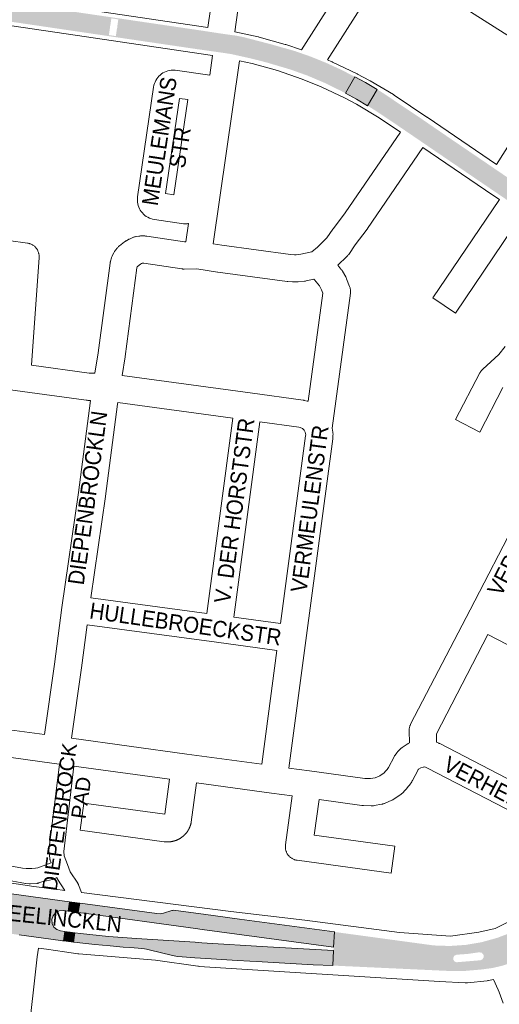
# Paper-space layout 'Layout1' of a CAD drawing. Header units: metres. Extents: x 123097 to 144122, y 392739 to 407589.
# Tile 390 of 510: x 134905 to 135134, y 399103 to 399574. Entities that reach past the tile are written whole.
import ezdxf
from ezdxf.enums import TextEntityAlignment as Align

# ---------------------------------------------------------------- set-up
doc = ezdxf.new("R2010")
doc.units = ezdxf.units.M
doc.header["$MEASUREMENT"] = 0
for name, color, linetype, lineweight in [('gs-anno-wegen algemeen tekst', 7, 'Continuous', 0), ('gs-knt-aanvullende hoofdweg', 7, 'Continuous', 0), ('gs-knt-fietspaden', 7, 'Continuous', 0), ('gs-knt-wegen algemeen', 7, 'Continuous', 0), ('ir-ARC-asfalt-hoofdwegen-te inspecteren', 5, 'Continuous', 0)]:
    doc.layers.add(name, color=color, linetype=linetype, lineweight=lineweight)
doc.styles.add('Style-Arial', font='arial.ttf')

psp = doc.layouts.get("Layout1")

# ---------------------------------------------------------------- hatches: boundary and pattern name
at = {"layer": 'ir-ARC-asfalt-hoofdwegen-te inspecteren', "linetype": 'Continuous', "lineweight": 13}
h = psp.add_hatch(color=5, dxfattribs=at)
h.paths.add_polyline_path([(135060.464, 399538.772), (135058.215, 399539.97), (135050.407, 399543.801), (135042.397, 399547.187), (135034.209, 399550.12), (135023.242, 399553.366), (135019.829, 399554.275), (135018.753, 399554.562), (135014.786, 399555.526), (135006.213, 399557.438), (135005.1, 399557.63), (135002.869, 399557.978), (135001.252, 399558.207), (135000, 399558.385), (134990.136, 399559.783), (134988.86, 399559.964), (134929.771, 399568.683), (134928.586, 399568.858), (134919.937, 399570.134), (134918.734, 399570.311), (134908.321, 399571.848), (134906.834, 399572.067), (134898.754, 399573.26), (134897.296, 399573.475), (134886.548, 399575.061), (134884.81, 399575.317), (134866.687, 399577.991), (134863.17, 399578.51), (134859.869, 399578.894), (134856.552, 399579.084), (134854.891, 399579.102), (134853.705, 399579.06), (134852.442, 399579.015), (134849.93, 399578.935), (134847.416, 399578.722), (134843.519, 399578.258), (134842.05, 399578.029), (134841.579, 399577.956), (134839.519, 399577.563), (134837.472, 399577.106), (134835.387, 399576.57), (134833.956, 399576.145), (134832.798, 399580.506), (134831.642, 399584.873), (134833.674, 399585.575), (134838.118, 399586.726), (134842.628, 399587.581), (134845.014, 399587.91), (134851.082, 399588.371), (134854.474, 399588.397), (134858.92, 399588.18), (134863.343, 399587.678), (134864.297, 399587.537), (134872.378, 399586.434), (134872.904, 399586.351), (134882.505, 399584.849), (134885.4, 399584.422), (134892.706, 399583.344), (134914.957, 399580.059), (134923.41, 399578.812), (134929.799, 399577.87), (134935.827, 399576.981), (134941.575, 399576.134), (134944.145, 399575.755), (134945.638, 399575.535), (134989.188, 399569.113), (134990.973, 399568.849), (134992.183, 399568.671), (134993.152, 399568.522), (134998.086, 399567.761), (135000, 399567.466), (135003.53, 399566.968), (135007.295, 399566.437), (135007.825, 399566.363), (135008.334, 399566.291), (135011.651, 399565.63), (135024.228, 399562.367), (135026.745, 399561.656), (135032.592, 399560.005), (135036.219, 399558.98), (135043.706, 399556.356), (135051.064, 399553.388), (135058.276, 399550.083), (135064.871, 399546.696)])
h.paths.add_polyline_path([(134950.701, 399566.101), (134947.389, 399566.592), (134947.934, 399570.271), (134947.89, 399570.657), (134948.045, 399571.014), (134948.575, 399574.589), (134951.887, 399574.098), (134951.357, 399570.521), (134951.401, 399570.135), (134951.246, 399569.778)], flags=16)
for points in [[(135064.871, 399546.696), (135060.464, 399538.772), (135065.786, 399535.905), (135071.005, 399532.854), (135075.675, 399540.569), (135070.068, 399543.851)], [(134879.895, 399139.749), (134880.488, 399139.683), (134892.12, 399138.167), (134904.487, 399136.469), (134924.273, 399133.752), (134925.195, 399133.687), (134925.675, 399133.628), (134926.394, 399138.032), (134924.291, 399138.365), (134922.532, 399138.992), (134921.13, 399140.226), (134920.285, 399141.892), (134920.118, 399143.752), (134920.695, 399145.623), (134921.951, 399147.123), (134923.691, 399148.02), (134925.643, 399148.171), (134927.97, 399147.857), (134928.608, 399152.305), (134906.646, 399155.287), (134891.582, 399157.332), (134890.992, 399153.153), (134895.595, 399152.503), (134897.257, 399152.117), (134898.697, 399151.202), (134899.751, 399149.861), (134900.301, 399148.246), (134900.284, 399146.54), (134899.574, 399144.723), (134898.231, 399143.31), (134896.453, 399142.507), (134894.504, 399142.436), (134885.539, 399143.582), (134880.408, 399144.177)], [(134933.449, 399151.655), (134931.156, 399151.975), (134930.915, 399152.005), (134928.608, 399152.305), (134927.97, 399147.857), (134930.316, 399147.492), (134930.358, 399147.486), (134932.745, 399147.162)], [(134933.449, 399151.655), (134932.745, 399147.162), (134935.389, 399146.802), (134988.76, 399139.532), (134991.9, 399139.104), (135054.801, 399130.515), (135055.286, 399137.86), (135009.872, 399144.039), (134992.536, 399146.398), (134979.451, 399148.176), (134978.477, 399148.209), (134977.707, 399148.077), (134977.516, 399148.044), (134973.445, 399146.886), (134971.889, 399146.603), (134970.307, 399146.634), (134935.992, 399151.313)], [(134930.521, 399133.006), (134931.178, 399137.397), (134928.798, 399137.724), (134928.746, 399137.731), (134926.394, 399138.032), (134925.675, 399133.628), (134928.09, 399133.332), (134928.154, 399133.324)], [(134930.923, 399132.952), (134933.507, 399132.668), (134940.723, 399131.881), (134947.93, 399131.165), (134952.653, 399130.767), (134954.282, 399130.604), (134959.389, 399130.223), (134961.398, 399130.107), (134962.891, 399129.994), (134964.382, 399129.827), (134965.377, 399129.646), (134966.584, 399129.365), (134977.726, 399126.551), (134980.215, 399126.099), (134982.46, 399125.939), (134988.412, 399125.536), (134991.172, 399125.366), (135008.879, 399124.259), (135020.671, 399123.58), (135045.081, 399122.22), (135054.394, 399121.79), (135054.701, 399129), (135023.221, 399130.71), (134991.764, 399132.708), (134988.565, 399132.911), (134960.537, 399134.692), (134947.128, 399135.668), (134933.757, 399137.075), (134931.178, 399137.397), (134930.521, 399133.006)]]:
    psp.add_hatch(color=5, dxfattribs=at).paths.add_polyline_path(points, flags=0)
h = psp.add_hatch(color=5, dxfattribs=at)
h.paths.add_polyline_path([(135281.386, 399374.4), (135282.539, 399377.626), (135282.92, 399381.031), (135282.508, 399384.432), (135281.326, 399387.647), (135281.002, 399388.253), (135279.143, 399390.81), (135276.815, 399392.947), (135276.564, 399393.126), (135259.866, 399404.522), (135259.28, 399404.922), (135242.026, 399416.689), (135222.24, 399430.184), (135213.239, 399436.316), (135208.66, 399439.435), (135207.434, 399440.27), (135199.655, 399445.494), (135198.744, 399446.125), (135196.741, 399447.512), (135195.776, 399448.252), (135181.89, 399457.713), (135180.841, 399458.294), (135180.4, 399458.59), (135177.959, 399460.262), (135168.745, 399466.615), (135155.073, 399475.923), (135153.819, 399476.777), (135145.845, 399482.206), (135143.377, 399483.886), (135136.135, 399488.817), (135111.402, 399505.655), (135106.033, 399509.31), (135102.075, 399512.017), (135097.316, 399515.26), (135095.378, 399516.58), (135092.106, 399518.809), (135084.583, 399523.934), (135077.069, 399528.986), (135074.057, 399530.952), (135071.005, 399532.854), (135075.675, 399540.569), (135078.438, 399538.871), (135097.355, 399526.197), (135100.998, 399523.683), (135108.145, 399518.788), (135111.336, 399516.597), (135124.512, 399507.649), (135134.393, 399500.926), (135138.544, 399498.101), (135148.345, 399491.432), (135173.644, 399474.175), (135176.173, 399472.46), (135181.926, 399468.575), (135185.221, 399466.339), (135192.057, 399461.685), (135196.762, 399458.482), (135205.75, 399452.363), (135206.277, 399452.004), (135279.451, 399402.2), (135281.37, 399401.103), (135283.431, 399400.305), (135284.766, 399399.967), (135286.127, 399399.753), (135289.337, 399399.754), (135292.472, 399400.448), (135295.383, 399401.801), (135297.934, 399403.75), (135300.005, 399406.203), (135287.2, 399384.331), (135282.507, 399376.316)])
h.paths.add_polyline_path([(135251.173, 399415.272), (135250.608, 399415.395), (135248.931, 399416.525), (135248.63, 399417.207), (135249.061, 399417.815), (135249.804, 399417.757), (135251.457, 399416.636), (135251.777, 399416.154), (135251.659, 399415.587)], flags=16)
h.paths.add_polyline_path([(135154.328, 399481.286), (135153.77, 399481.408), (135152.075, 399482.561), (135151.788, 399483.218), (135152.191, 399483.811), (135152.908, 399483.785), (135154.603, 399482.631), (135154.921, 399482.157), (135154.806, 399481.597)], flags=16)
h.paths.add_polyline_path([(135174.114, 399467.541), (135173.349, 399467.716), (135172.922, 399468.005), (135170.699, 399469.513), (135170.266, 399469.807), (135169.844, 399470.442), (135169.998, 399471.188), (135170.636, 399471.604), (135171.381, 399471.444), (135171.823, 399471.147), (135174.035, 399469.663), (135174.456, 399469.381), (135174.914, 399468.743), (135174.771, 399467.971)], flags=16)
h.paths.add_polyline_path([(135283.621, 399392.93), (135282.303, 399393.834), (135280.31, 399395.2), (135276.898, 399397.539), (135276.819, 399398.145), (135277.173, 399398.644), (135277.771, 399398.77), (135281.131, 399396.454), (135283.127, 399395.079), (135284.389, 399394.209), (135284.53, 399393.612), (135284.215, 399393.086)], flags=16)
h.paths.add_polyline_path([(135252.472, 399416.789), (135249.567, 399418.754), (135250.966, 399420.822), (135253.871, 399418.857)], flags=16)
h.paths.add_polyline_path([(135249.533, 399412.445), (135246.628, 399414.41), (135248.027, 399416.478), (135250.932, 399414.513)], flags=16)
h.paths.add_polyline_path([(135155.567, 399482.763), (135152.637, 399484.676), (135153.972, 399486.721), (135156.902, 399484.808)], flags=16)
h.paths.add_polyline_path([(135152.65, 399478.564), (135149.72, 399480.477), (135151.055, 399482.522), (135153.985, 399480.609)], flags=16)
h = psp.add_hatch(color=5, dxfattribs=at)
h.paths.add_polyline_path([(135111.931, 399119.13), (135054.394, 399121.79), (135054.701, 399129), (135054.801, 399130.515), (135055.286, 399137.86), (135102.621, 399131.42), (135110.307, 399131.16), (135117.98, 399131.68), (135125.56, 399132.975), (135132.97, 399135.032), (135139.012, 399137.335), (135144.835, 399140.145), (135150.398, 399143.441), (135155.659, 399147.2), (135160.581, 399151.393), (135164.831, 399155.64), (135165.937, 399156.716), (135169.151, 399160.304), (135171.976, 399164.206), (135174.38, 399168.38), (135175.055, 399169.672), (135177.914, 399175.148), (135181.111, 399173.585), (135180.563, 399172.525), (135179.575, 399170.657), (135175.671, 399163.29), (135175.685, 399162.591), (135176.15, 399162.07), (135176.844, 399161.978), (135177.429, 399162.36), (135181.301, 399169.771), (135182.268, 399171.618), (135182.84, 399172.709), (135186.084, 399171.273), (135185.436, 399170.03), (135184.356, 399167.977), (135178.991, 399157.75), (135175.217, 399151.411), (135170.82, 399145.487), (135165.847, 399140.038), (135160.348, 399135.12), (135154.379, 399130.785), (135148.002, 399127.075), (135147.135, 399126.602), (135141.609, 399123.883), (135135.804, 399121.827), (135130.705, 399120.621), (135125.512, 399119.927), (135118.041, 399119.28), (135113.269, 399119.163)])
h.paths.add_polyline_path([(135113.51, 399123.37), (135112.57, 399123.787), (135112.008, 399124.648), (135112.003, 399125.676), (135112.556, 399126.543), (135113.491, 399126.97), (135118.991, 399127.38), (135124.452, 399128.151), (135125.609, 399127.912), (135126.408, 399127.043), (135126.549, 399125.87), (135125.978, 399124.836), (135124.911, 399124.33)], flags=16)
h.paths.add_polyline_path([(135143.151, 399130.312), (135142.142, 399130.925), (135141.657, 399132.001), (135141.869, 399133.163), (135142.701, 399134), (135147.601, 399136.42), (135152.272, 399139.262), (135153.407, 399139.472), (135154.456, 399138.99), (135155.036, 399137.992), (135154.935, 399136.842), (135154.191, 399135.96), (135149.371, 399132.97), (135144.33, 399130.38)], flags=16)

# ---------------------------------------------------------------- linework, layer by layer
at = {"layer": 'gs-knt-aanvullende hoofdweg', "color": 7, "linetype": 'Continuous', "flags": 128}
for points in [[(134824.847, 399174.107), (134851.526, 399168.624), (134903.111, 399160.892), (134911.537, 399159.63), (134921.666, 399158.344), (134926.396, 399157.744)], [(134934.222, 399156.751), (135005.679, 399147.684), (135041.009, 399143.455), (135041.089, 399143.445), (135086.303, 399137.534), (135110.641, 399135.931), (135124.189, 399137.769), (135132.033, 399139.483), (135141.502, 399144.264), (135151.618, 399150.192), (135157.554, 399154.624), (135159.75, 399156.993), (135163.708, 399161.895), (135169.466, 399170.699), (135169.549, 399170.823), (135169.675, 399171.002), (135169.764, 399171.122), (135174.584, 399177.485)], [(135131.189, 399115.13), (135128.839, 399114.662), (135128.485, 399114.601), (135128.129, 399114.556), (135118.85, 399113.618), (135118.567, 399113.595), (135118.472, 399113.59), (135118.412, 399113.588), (135118.283, 399113.582), (135118.093, 399113.58), (135117.998, 399113.581), (135117.714, 399113.59), (135105.413, 399114.215), (135105.324, 399114.22), (134990.531, 399121.421), (134990.242, 399121.444), (134989.955, 399121.479), (134969.668, 399124.333), (134933.046, 399127.34), (134932.814, 399127.363), (134932.583, 399127.393), (134926.119, 399128.33), (134917.626, 399129.562), (134913.718, 399130.128)]]:
    psp.add_lwpolyline(points, dxfattribs=at)
at = {"layer": 'gs-knt-fietspaden', "color": 7, "linetype": 'Continuous', "flags": 128}
for points in [[(134919.814, 399170.898), (134919.334, 399172.155), (134919.278, 399172.312), (134919.23, 399172.472), (134919.189, 399172.634), (134919.156, 399172.798), (134919.131, 399172.964), (134918.761, 399175.871), (134918.746, 399176.014), (134918.737, 399176.158), (134918.733, 399176.302), (134918.736, 399176.446), (134918.744, 399176.59), (134918.758, 399176.733), (134923.739, 399218.094)], [(134930.694, 399217.142), (134925.78, 399176.326), (134926.042, 399174.267)], [(134850.353, 399179.099), (134856.826, 399177.657), (134871.106, 399174.777), (134906.113, 399168.413), (134907.905, 399168.244), (134910.56, 399168.19), (134912.285, 399168.325), (134913.384, 399168.562), (134919.814, 399170.898)], [(134926.042, 399174.267), (134927.645, 399170.069), (134928.941, 399166.676), (134932.528, 399161.194), (134932.615, 399161.053), (134932.696, 399160.909), (134932.77, 399160.761), (134932.836, 399160.609), (134932.896, 399160.455), (134934.222, 399156.751)], [(134922.461, 399163.968), (134921.026, 399163.262), (134920.897, 399163.202), (134920.864, 399163.187), (134920.765, 399163.147), (134920.699, 399163.121), (134920.671, 399163.111), (134920.632, 399163.097), (134920.531, 399163.063), (134920.496, 399163.053), (134920.36, 399163.014), (134917.546, 399162.282), (134917.403, 399162.248), (134915.333, 399161.801), (134913.873, 399161.271), (134913.699, 399161.213), (134913.521, 399161.163), (134913.341, 399161.124), (134913.16, 399161.094), (134912.977, 399161.073), (134909.949, 399160.812), (134909.777, 399160.801), (134909.604, 399160.799), (134909.431, 399160.806), (134909.259, 399160.821), (134907.745, 399160.99), (134907.507, 399161.025), (134905.005, 399161.48), (134869.817, 399167.877)], [(134926.396, 399157.744), (134922.86, 399163.149), (134922.78, 399163.277), (134922.706, 399163.408), (134922.637, 399163.542), (134922.575, 399163.679), (134922.518, 399163.818), (134922.461, 399163.968)]]:
    psp.add_lwpolyline(points, dxfattribs=at)
at = {"layer": 'gs-knt-wegen algemeen', "color": 7, "linetype": 'Continuous', "flags": 128}
for points in [[(134994.682, 399570.271), (134997.118, 399586.829), (135008.783, 399666.086), (134956.827, 399673.658), (134955.864, 399673.526), (134954.77, 399673.038), (134954.748, 399673.022), (134953.951, 399672.125), (134953.445, 399671.063), (134953.315, 399670.495), (134949.017, 399641.558), (134939.637, 399578.406)], [(135039.403, 399559.487), (135074.501, 399614.641), (135091.504, 399641.36)], [(135081.991, 399602.161), (135051.801, 399554.718)], [(135162.102, 399551.221), (135136.36, 399567.59), (135081.991, 399602.161)], [(134996.96, 399556.773), (134931.29, 399566.478), (134856.539, 399577.509), (134851.619, 399577.809), (134849.709, 399577.857), (134848.812, 399577.805), (134844.448, 399577.132), (134841.328, 399576.37), (134831.194, 399573.393), (134719.774, 399539.054), (134718.815, 399538.76)], [(134939.637, 399578.406), (134994.682, 399570.271)], [(135009.056, 399578.521), (135007.528, 399568.141)], [(135007.528, 399568.141), (135018.763, 399565.756), (135018.964, 399565.71), (135019.163, 399565.658), (135031.643, 399562.17), (135031.836, 399562.113), (135032.027, 399562.05), (135039.403, 399559.487)], [(134984.175, 399467.797), (134985.429, 399476.523), (134985.176, 399476.468), (134984.87, 399476.418), (134984.563, 399476.382), (134984.253, 399476.361), (134983.944, 399476.354), (134983.634, 399476.362), (134983.325, 399476.385), (134983.017, 399476.423), (134969.115, 399478.462), (134969.112, 399478.462), (134968.298, 399478.619), (134967.5, 399478.845), (134966.726, 399479.141), (134965.979, 399479.502), (134965.268, 399479.928), (134964.596, 399480.413), (134963.968, 399480.956), (134963.391, 399481.55), (134962.867, 399482.193), (134962.402, 399482.879), (134961.997, 399483.603), (134961.658, 399484.36), (134961.386, 399485.143), (134961.182, 399485.947), (134961.05, 399486.765), (134960.99, 399487.592), (134961.001, 399488.421), (134961.085, 399489.246), (134961.086, 399489.25), (134968.781, 399541.768), (134968.937, 399542.584), (134969.165, 399543.383), (134969.461, 399544.159), (134969.824, 399544.906), (134970.251, 399545.619), (134970.738, 399546.292), (134971.282, 399546.919), (134971.879, 399547.497), (134972.523, 399548.021), (134973.211, 399548.486), (134973.937, 399548.89), (134974.696, 399549.228), (134975.481, 399549.5), (134976.287, 399549.701), (134977.107, 399549.832), (134977.936, 399549.891), (134978.216, 399549.892), (134978.497, 399549.882), (134978.777, 399549.859), (134979.055, 399549.824), (134993.467, 399547.711), (134995.612, 399547.389), (134996.96, 399556.773)], [(135009.766, 399554.356), (134997.193, 399466.851)], [(135086.718, 399520.209), (135076.568, 399527.054), (135065.717, 399533.511), (135060.266, 399536.423), (135048.86, 399541.851), (135039.826, 399545.557), (135027.945, 399549.684), (135015.857, 399553.063), (135009.766, 399554.356)], [(135051.801, 399554.718), (135053.967, 399553.829), (135054.131, 399553.759), (135054.293, 399553.684), (135065.998, 399548.114), (135066.267, 399547.978), (135071.985, 399544.924), (135072.246, 399544.776), (135083.384, 399538.148), (135083.541, 399538.052), (135083.695, 399537.952), (135099.423, 399527.345), (135099.437, 399527.336), (135099.452, 399527.326), (135132.63, 399504.698)], [(135132.63, 399504.698), (135162.102, 399551.221)], [(134974.477, 399490.835), (134978.465, 399490.25), (134985.138, 399535.773), (134981.147, 399536.358), (134974.477, 399490.835)], [(134997.193, 399466.851), (135001.306, 399466.201), (135034.147, 399461.781), (135036.019, 399461.615), (135036.843, 399461.622), (135039.148, 399461.855), (135044.422, 399463.048), (135047.047, 399465.261), (135051.593, 399469.625), (135054.462, 399473.864), (135054.574, 399474.024), (135054.69, 399474.18), (135060.39, 399481.602), (135086.718, 399520.209)], [(135097.494, 399512.902), (135071.043, 399474.114), (135070.938, 399473.964), (135070.828, 399473.817), (135065.135, 399466.404), (135061.991, 399461.76), (135061.989, 399461.757), (135061.987, 399461.754)], [(134872.037, 399472.234), (134908.439, 399467.145), (134908.751, 399467.094), (134909.06, 399467.028), (134909.365, 399466.946), (134909.666, 399466.851), (134909.961, 399466.74), (134910.252, 399466.615), (134910.535, 399466.477), (134910.812, 399466.325), (134911.081, 399466.159), (134911.342, 399465.981), (134911.593, 399465.791), (134911.836, 399465.588), (134912.068, 399465.374), (134912.289, 399465.149), (134912.499, 399464.913), (134912.698, 399464.667), (134912.884, 399464.413), (134913.058, 399464.149), (134913.219, 399463.877), (134913.366, 399463.598), (134913.5, 399463.312), (134913.62, 399463.02), (134913.725, 399462.722), (134913.816, 399462.42), (134913.892, 399462.113), (134913.953, 399461.803), (134914, 399461.491), (134914.03, 399461.177), (134914.046, 399460.861), (134914.046, 399460.546), (134914.031, 399460.23)], [(134940.676, 399404.936), (134942.214, 399414.736), (134947.938, 399457.497), (134947.976, 399457.745), (134948.023, 399457.991), (134948.08, 399458.235), (134948.147, 399458.477), (134948.611, 399460.048), (134948.697, 399460.317), (134948.794, 399460.583), (134948.903, 399460.844), (134949.023, 399461.1), (134949.76, 399462.584), (134949.896, 399462.841), (134950.042, 399463.092), (134950.199, 399463.336), (134950.368, 399463.573), (134950.546, 399463.803), (134951.36, 399464.801), (134951.555, 399465.029), (134951.76, 399465.247), (134951.975, 399465.456), (134952.199, 399465.655), (134952.433, 399465.843), (134954.918, 399467.758), (134955.115, 399467.904), (134955.318, 399468.042), (134955.526, 399468.173), (134955.738, 399468.296), (134956.958, 399468.971), (134957.229, 399469.113), (134957.507, 399469.242), (134958.848, 399469.827), (134959.109, 399469.934), (134959.375, 399470.03), (134959.644, 399470.114), (134959.917, 399470.187), (134960.192, 399470.247), (134960.47, 399470.296), (134961.697, 399470.483), (134961.944, 399470.515), (134962.191, 399470.539), (134962.439, 399470.553), (134962.688, 399470.557), (134964.623, 399470.554), (134964.943, 399470.546), (134965.261, 399470.522), (134965.578, 399470.482), (134983.586, 399467.783), (134984.175, 399467.797)], [(135061.987, 399461.754), (135061.831, 399461.533), (135061.663, 399461.316), (135061.486, 399461.106), (135061.301, 399460.904), (135061.107, 399460.71), (135056.77, 399456.547)], [(134914.031, 399460.23), (134910.325, 399408.792), (134937.95, 399404.998), (134940.676, 399404.936)], [(135045.297, 399449.897), (135041.633, 399449.068), (135041.374, 399449.015), (135041.114, 399448.973), (135040.852, 399448.941), (135037.856, 399448.638), (135037.558, 399448.615), (135037.26, 399448.605), (135035.819, 399448.592), (135035.502, 399448.597), (135035.185, 399448.617), (135032.85, 399448.824), (135032.557, 399448.857), (134999.496, 399453.307), (134999.348, 399453.329), (134989.403, 399454.9), (134983.336, 399454.753), (134983.055, 399454.752), (134982.774, 399454.764), (134982.493, 399454.787), (134982.214, 399454.823), (134964.123, 399457.535), (134963.236, 399457.536), (134962.994, 399457.431), (134962.472, 399457.142), (134961.052, 399456.048), (134960.937, 399455.816), (134960.776, 399455.271), (134955.11, 399412.935), (134955.088, 399412.789), (134953.685, 399403.854)], [(135056.77, 399456.547), (135058.318, 399454.715), (135058.502, 399454.488), (135058.674, 399454.253), (135058.837, 399454.011), (135058.988, 399453.761), (135060.604, 399450.954), (135060.723, 399450.738), (135060.833, 399450.518), (135060.935, 399450.294), (135061.029, 399450.067), (135062.45, 399446.414), (135062.552, 399446.133), (135062.641, 399445.848), (135062.717, 399445.558), (135062.779, 399445.266), (135062.828, 399444.971), (135062.863, 399444.674), (135062.885, 399444.375), (135062.893, 399444.076), (135062.887, 399443.777), (135062.868, 399443.479), (135062.834, 399443.181)], [(134953.685, 399403.854), (135014.873, 399395.538), (135040.235, 399392.065), (135040.481, 399392.026), (135040.724, 399391.979), (135042.218, 399391.657), (135042.494, 399391.591), (135042.707, 399391.53), (135049.706, 399443.26), (135049.074, 399444.886), (135047.996, 399446.758), (135045.636, 399449.55), (135045.297, 399449.897)], [(135062.834, 399443.181), (135054.116, 399378.743), (135054.423, 399376.824), (135054.462, 399376.539), (135054.489, 399376.252), (135054.503, 399375.965), (135054.504, 399375.677), (135054.492, 399375.39), (135054.404, 399373.979), (135054.386, 399373.75), (135054.36, 399373.522), (135041.495, 399277.179), (135033.357, 399216.237)], [(134938.635, 399391.959), (134937.283, 399391.99), (134937.036, 399392), (134936.79, 399392.02), (134936.545, 399392.049), (134902.517, 399396.722), (134878.092, 399400.005)], [(134916.592, 399232.211), (134921.379, 399265.905), (134924.943, 399292.945), (134932.863, 399347.858), (134938.621, 399391.863), (134938.635, 399391.959)], [(134951.662, 399390.989), (134951.52, 399390.089), (134945.767, 399346.126), (134945.755, 399346.042), (134938.767, 399297.59)], [(135006.68, 399383.511), (134951.662, 399390.989)], [(134994.16, 399290.121), (135006.68, 399383.511)], [(135019.58, 399381.752), (135007.064, 399288.382)], [(135029.452, 399285.363), (135041.424, 399375.018), (135041.453, 399375.479), (135041.25, 399376.747), (135040.772, 399377.781), (135040.756, 399377.802), (135039.849, 399378.587), (135038.776, 399379.08), (135038.223, 399379.199), (135019.58, 399381.752)], [(135033.357, 399216.237), (135043.189, 399214.892), (135069.742, 399211.259), (135072.428, 399211.181), (135074.726, 399211.61), (135076.88, 399212.517), (135078.937, 399213.963), (135079.652, 399214.659), (135080.399, 399215.563), (135081.056, 399216.556), (135083.655, 399221.515), (135083.805, 399221.784), (135083.967, 399222.047), (135084.142, 399222.301), (135084.969, 399223.448), (135085.156, 399223.694), (135085.354, 399223.93), (135085.563, 399224.157), (135086.544, 399225.175), (135086.739, 399225.369), (135086.943, 399225.555), (135087.154, 399225.732), (135087.373, 399225.9), (135087.599, 399226.059), (135089.939, 399227.631), (135090.198, 399227.796), (135090.464, 399227.949), (135090.737, 399228.089), (135091.017, 399228.216), (135091.021, 399228.217), (135090.872, 399233.995), (135090.871, 399234.294), (135090.884, 399234.593), (135090.911, 399234.89), (135090.951, 399235.186), (135091.005, 399235.48), (135091.072, 399235.771), (135091.152, 399236.059), (135091.246, 399236.343), (135091.352, 399236.622), (135091.471, 399236.896), (135091.603, 399237.164), (135120.025, 399291.881), (135165.026, 399378.515)], [(134938.767, 399297.59), (134994.16, 399290.121)], [(135007.064, 399288.382), (135029.452, 399285.363)], [(134936.987, 399284.692), (134934.283, 399264.171), (134934.274, 399264.11), (134934.274, 399264.107), (134934.273, 399264.102), (134929.493, 399230.448)], [(135027.729, 399272.458), (134998.877, 399276.347), (134936.987, 399284.692)], [(135128.578, 399280.102), (135103.931, 399232.652), (135104.037, 399228.537)], [(135178.687, 399254.072), (135128.578, 399280.102)], [(135020.458, 399218.002), (135027.729, 399272.458)], [(134849.785, 399241.327), (134852.181, 399241), (134887.814, 399236.139), (134916.592, 399232.211)], [(134929.493, 399230.448), (134984.629, 399222.904), (135020.458, 399218.002)], [(135104.037, 399228.537), (135105.087, 399228.085), (135105.298, 399227.99), (135105.507, 399227.887), (135181.607, 399188.51)], [(135098.289, 399216.739), (135097.702, 399216.683), (135097.571, 399216.67), (135096.429, 399216.306), (135095.434, 399215.637), (135095.255, 399215.452), (135094.971, 399215.059)], [(135174.584, 399177.485), (135099.73, 399216.216), (135099.067, 399216.501), (135098.713, 399216.597), (135098.289, 399216.739)], [(134913.718, 399130.128), (134913.07, 399125.894), (134908.696, 399086.003)], [(135135.884, 399103.76), (135133.953, 399109.052), (135133.45, 399110.276), (135131.189, 399115.13)]]:
    psp.add_lwpolyline(points, dxfattribs=at)
for points in [[(135144.794, 399480.642), (135113.062, 399433.704, -0.384713), (135113.049, 399433.702), (135102.278, 399440.984, -0.3847129), (135102.276, 399440.997), (135134.037, 399487.978), (135130.857, 399490.147), (135097.494, 399512.902)], [(135135.732, 399398.066), (135124.66, 399376.81, -0.3693102), (135124.648, 399376.806), (135113.117, 399382.812, -0.3693106), (135113.113, 399382.825), (135124.723, 399405.115), (135124.862, 399405.368), (135125.012, 399405.615), (135125.173, 399405.854), (135125.344, 399406.087), (135125.526, 399406.311), (135125.717, 399406.527), (135125.917, 399406.735), (135126.127, 399406.933), (135133.801, 399413.884), (135136.835, 399417.79)], [(134923.739, 399218.094), (134921.245, 399218.435), (134892.506, 399222.358), (134885.918, 399173.958, -0.3695353), (134885.908, 399173.95), (134873.025, 399175.704, -0.3695369), (134873.017, 399175.714), (134879.606, 399224.118), (134856.877, 399227.219), (134850.353, 399179.099)], [(135094.971, 399215.059), (135092.435, 399210.219), (135092.33, 399210.027), (135092.218, 399209.838), (135092.1, 399209.653), (135091.069, 399208.093), (135090.937, 399207.901), (135090.799, 399207.714), (135090.654, 399207.533), (135089.462, 399206.091), (135089.311, 399205.915), (135089.153, 399205.744), (135088.99, 399205.579), (135087.651, 399204.274), (135087.46, 399204.096), (135087.263, 399203.926), (135087.059, 399203.763), (135086.849, 399203.609), (135083.793, 399201.462), (135083.562, 399201.307), (135083.325, 399201.162), (135083.081, 399201.027), (135082.832, 399200.903), (135082.578, 399200.79), (135079.136, 399199.34), (135078.877, 399199.237), (135078.614, 399199.145), (135078.347, 399199.065), (135078.077, 399198.997), (135077.805, 399198.94), (135074.132, 399198.254), (135073.858, 399198.208), (135073.581, 399198.175), (135073.304, 399198.153), (135073.025, 399198.144), (135072.747, 399198.146), (135069.014, 399198.255), (135068.783, 399198.266), (135068.552, 399198.285), (135068.322, 399198.312), (135047.876, 399201.109), (135045.561, 399184.154), (135084.018, 399178.935, -0.3695145), (135084.026, 399178.924), (135082.278, 399166.041, -0.3695147), (135082.267, 399166.033), (135037.354, 399172.128), (135037.049, 399172.177), (135036.745, 399172.241), (135036.445, 399172.318), (135036.149, 399172.411), (135035.858, 399172.517), (135035.572, 399172.636), (135035.292, 399172.77), (135035.019, 399172.916), (135034.753, 399173.075), (135034.495, 399173.247), (135034.245, 399173.431), (135034.005, 399173.627), (135033.774, 399173.833), (135033.553, 399174.051), (135033.342, 399174.279), (135033.143, 399174.516), (135032.956, 399174.763), (135032.78, 399175.018), (135032.617, 399175.282), (135032.466, 399175.553), (135032.329, 399175.831), (135032.204, 399176.115), (135032.094, 399176.404), (135031.997, 399176.699), (135031.915, 399176.998), (135031.847, 399177.3), (135031.793, 399177.606), (135031.754, 399177.913), (135031.73, 399178.222), (135031.72, 399178.532), (135031.725, 399178.842), (135031.745, 399179.151), (135031.78, 399179.459), (135034.976, 399202.874), (135025.163, 399204.217), (134989.313, 399209.122), (134986.752, 399190.424), (134986.708, 399190.147), (134986.651, 399189.871), (134986.621, 399189.741), (134986.589, 399189.611), (134986.556, 399189.481), (134986.522, 399189.354), (134986.485, 399189.225), (134986.448, 399189.097), (134986.408, 399188.969), (134986.368, 399188.843), (134986.326, 399188.716), (134986.282, 399188.589), (134986.237, 399188.463), (134986.191, 399188.339), (134986.143, 399188.214), (134986.093, 399188.09), (134986.042, 399187.967), (134985.99, 399187.845), (134985.937, 399187.722), (134985.882, 399187.6), (134985.825, 399187.479), (134985.767, 399187.36), (134985.708, 399187.24), (134985.647, 399187.121), (134985.585, 399187.003), (134985.522, 399186.886), (134985.457, 399186.769), (134985.391, 399186.653), (134985.323, 399186.538), (134985.255, 399186.424), (134985.185, 399186.31), (134985.114, 399186.197), (134985.041, 399186.085), (134984.967, 399185.975), (134984.892, 399185.865), (134984.815, 399185.755), (134984.737, 399185.646), (134984.659, 399185.54), (134984.578, 399185.433), (134984.496, 399185.327), (134984.414, 399185.222), (134984.33, 399185.119), (134984.245, 399185.016), (134984.158, 399184.914), (134984.071, 399184.813), (134983.983, 399184.714), (134983.893, 399184.615), (134983.802, 399184.518), (134983.709, 399184.421), (134983.617, 399184.326), (134983.522, 399184.231), (134983.427, 399184.138), (134983.33, 399184.045), (134983.233, 399183.955), (134983.134, 399183.865), (134983.035, 399183.776), (134982.934, 399183.688), (134982.833, 399183.602), (134982.73, 399183.517), (134982.626, 399183.433), (134982.521, 399183.35), (134982.417, 399183.269), (134982.31, 399183.188), (134982.202, 399183.109), (134982.094, 399183.03), (134981.985, 399182.954), (134981.875, 399182.879), (134981.764, 399182.804), (134981.652, 399182.731), (134981.54, 399182.661), (134981.426, 399182.59), (134981.312, 399182.521), (134981.197, 399182.453), (134981.082, 399182.388), (134980.965, 399182.323), (134980.847, 399182.259), (134980.729, 399182.197), (134980.611, 399182.136), (134980.491, 399182.077), (134980.371, 399182.019), (134980.25, 399181.962), (134980.129, 399181.907), (134980.007, 399181.853), (134979.884, 399181.801), (134979.76, 399181.749), (134979.637, 399181.7), (134979.512, 399181.652), (134979.387, 399181.605), (134979.261, 399181.56), (134979.136, 399181.517), (134979.009, 399181.474), (134978.882, 399181.433), (134978.754, 399181.394), (134978.627, 399181.356), (134978.499, 399181.32), (134978.37, 399181.285), (134978.24, 399181.252), (134978.112, 399181.22), (134977.981, 399181.189), (134977.851, 399181.161), (134977.72, 399181.133), (134977.59, 399181.107), (134977.458, 399181.083), (134977.327, 399181.06), (134977.195, 399181.039), (134977.064, 399181.019), (134976.931, 399181.001), (134976.798, 399180.984), (134976.666, 399180.969), (134976.534, 399180.956), (134976.401, 399180.944), (134976.267, 399180.933), (134976.134, 399180.924), (134976.002, 399180.917), (134975.868, 399180.911), (134975.734, 399180.906), (134975.601, 399180.904), (134975.468, 399180.902), (134975.335, 399180.903), (134975.201, 399180.904), (134975.067, 399180.908), (134974.935, 399180.913), (134974.801, 399180.919), (134974.668, 399180.927), (134974.534, 399180.937), (134974.403, 399180.948), (134974.269, 399180.961), (134974.136, 399180.975), (134974.004, 399180.99), (134973.872, 399181.008), (134933.633, 399186.489, -0.3695425), (134933.625, 399186.499), (134935.38, 399199.382, -0.369541), (134935.39, 399199.389), (134974.116, 399194.115), (134976.413, 399210.887), (134930.694, 399217.142)]]:
    psp.add_lwpolyline(points, format="xyb", dxfattribs=at)
at = {"layer": 'ir-ARC-asfalt-hoofdwegen-te inspecteren', "color": 5, "linetype": 'Continuous', "lineweight": 13, "flags": 128}
psp.add_lwpolyline([(135064.871, 399546.696), (135060.464, 399538.772), (135065.786, 399535.905), (135071.005, 399532.854), (135075.675, 399540.569), (135070.068, 399543.851)], close=True, dxfattribs=at)
at = {"layer": 'ir-ARC-asfalt-hoofdwegen-te inspecteren', "color": 5, "linetype": 'Continuous', "lineweight": 13}
psp.add_lwpolyline([(134904.487, 399136.469), (134924.273, 399133.752), (134925.195, 399133.687), (134925.675, 399133.628), (134926.394, 399138.032), (134924.291, 399138.365), (134922.532, 399138.992), (134921.13, 399140.226), (134920.285, 399141.892), (134920.118, 399143.752), (134920.695, 399145.623), (134921.951, 399147.123), (134923.691, 399148.02), (134925.643, 399148.171), (134927.97, 399147.857), (134928.608, 399152.305), (134906.646, 399155.287), (134891.582, 399157.332)], dxfattribs=at)
for points in [[(134933.449, 399151.655), (134931.156, 399151.975), (134930.915, 399152.005), (134928.608, 399152.305), (134927.97, 399147.857), (134930.316, 399147.492), (134930.358, 399147.486), (134932.745, 399147.162)], [(134933.449, 399151.655), (134932.745, 399147.162), (134935.389, 399146.802), (134988.76, 399139.532), (134991.9, 399139.104), (135054.801, 399130.515), (135055.286, 399137.86), (135009.872, 399144.039), (134992.536, 399146.398), (134979.451, 399148.176), (134978.477, 399148.209), (134977.707, 399148.077), (134977.516, 399148.044), (134973.445, 399146.886), (134971.889, 399146.603), (134970.307, 399146.634), (134935.992, 399151.313)], [(134930.521, 399133.006), (134931.178, 399137.397), (134928.798, 399137.724), (134928.746, 399137.731), (134926.394, 399138.032), (134925.675, 399133.628), (134928.09, 399133.332), (134928.154, 399133.324)], [(134930.923, 399132.952), (134933.507, 399132.668), (134940.723, 399131.881), (134947.93, 399131.165), (134952.653, 399130.767), (134954.282, 399130.604), (134959.389, 399130.223), (134961.398, 399130.107), (134962.891, 399129.994), (134964.382, 399129.827), (134965.377, 399129.646), (134966.584, 399129.365), (134977.726, 399126.551), (134980.215, 399126.099), (134982.46, 399125.939), (134988.412, 399125.536), (134991.172, 399125.366), (135008.879, 399124.259), (135020.671, 399123.58), (135045.081, 399122.22), (135054.394, 399121.79), (135054.701, 399129), (135023.221, 399130.71), (134991.764, 399132.708), (134988.565, 399132.911), (134960.537, 399134.692), (134947.128, 399135.668), (134933.757, 399137.075), (134931.178, 399137.397), (134930.521, 399133.006)]]:
    psp.add_lwpolyline(points, close=True, dxfattribs=at)

# ---------------------------------------------------------------- texts
at = {"layer": 'gs-anno-wegen algemeen tekst', "color": 7, "style": 'Style-Arial', "width": 0.909091}
for s, rotation, p in [('MEULEMANS', 81.43722, (134971.493, 399515.844)), ('STR', 81.43722, (134981.31, 399512.862)), ('DIEPENBROCKLN', 82.17935, (134937.198, 399345.375)), ('V. DER HORSTSTR', 82.40631, (135007.319, 399339.284)), ('VERMEULENSTR', 82.3941, (135043.34, 399340.18)), ('VERHULSTLN', 62.55092, (135146.264, 399328.273)), ('HULLEBROECKSTR', 351.88209, (134984.026, 399285.079)), ('VERHEIJSTR', 332.46882, (135135.267, 399204.819)), ('SWEELINCKLN', 354.07664, (134918.608, 399145.089))]:
    psp.add_text(s, height=7.7, rotation=rotation, dxfattribs=at).set_placement(p, align=Align.MIDDLE_CENTER)
at = {"layer": 'gs-anno-wegen algemeen tekst', "color": 7, "style": 'Style-Arial'}
for s, p in [('DIEPENBROCK', (134923.798, 399192.876)), ('PAD', (134934.107, 399202.035))]:
    psp.add_text(s, height=7, rotation=82.0854, dxfattribs=at).set_placement(p, align=Align.MIDDLE_CENTER)

doc.saveas('drawing.dxf')
